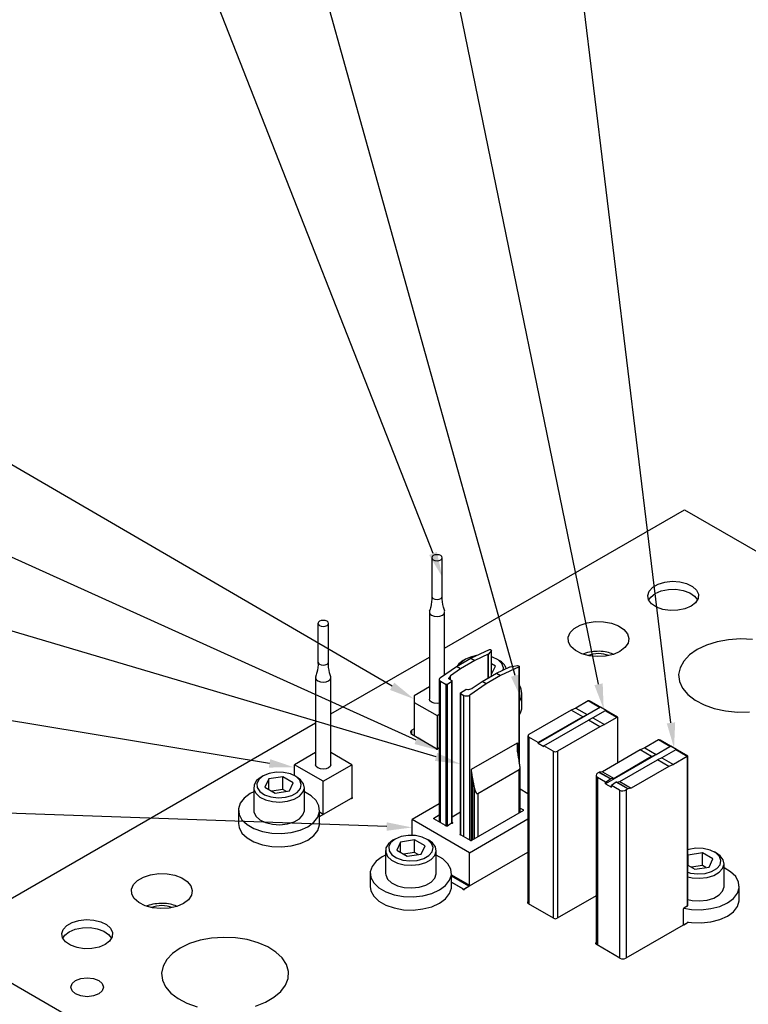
# Model space of a CAD drawing. Header units: inches. Extents: x 1880 to 2363, y -453 to -54.
# Tile 988 of 1056: x 2148.54 to 2153.02, y -268.31 to -262.25. Entities that reach past the tile are written whole.
import ezdxf

# ---------------------------------------------------------------- set-up
doc = ezdxf.new("R2010")
doc.units = ezdxf.units.IN
doc.header["$LTSCALE"] = 0.5
doc.header["$MEASUREMENT"] = 0
for name, color, linetype in [('PAD-M-S', 135, 'Continuous'), ('PUN-M-S', 8, 'Continuous'), ('SID-M-S', 105, 'Continuous'), ('SVF-M-S', 8, 'Continuous')]:
    doc.layers.add(name, color=color, linetype=linetype)

msp = doc.modelspace()

# ---------------------------------------------------------------- linework, layer by layer
at = {"layer": 'PAD-M-S', "linetype": 'Continuous', "lineweight": 25}
for p, q in [((2151.15079, -266.12238), (2152.62771, -265.26977)), ((2152.62771, -265.26977), (2160.75943, -269.96412)), ((2152.46421, -265.72786), (2152.50539, -265.7153)), ((2152.50539, -265.7153), (2152.55115, -265.7103)), ((2152.55115, -265.7103), (2152.59743, -265.71331)), ((2152.59743, -265.71331), (2152.64012, -265.72406)), ((2152.40085, -265.79707), (2152.40951, -265.77065)), ((2152.40951, -265.77065), (2152.43128, -265.74688)), ((2152.43128, -265.74688), (2152.46421, -265.72786)), ((2152.64012, -265.72406), (2152.67543, -265.7416)), ((2152.67543, -265.7416), (2152.70021, -265.76437)), ((2152.70021, -265.76437), (2152.71226, -265.79034)), ((2152.40607, -265.82378), (2152.40085, -265.79707)), ((2152.42469, -265.84843), (2152.40607, -265.82378)), ((2152.71052, -265.81721), (2152.69514, -265.84259)), ((2152.71226, -265.79034), (2152.71052, -265.81721)), ((2152.45507, -265.86881), (2152.42469, -265.84843)), ((2152.49451, -265.88311), (2152.45507, -265.86881)), ((2152.5395, -265.89007), (2152.49451, -265.88311)), ((2152.58604, -265.88907), (2152.5395, -265.89007)), ((2152.63001, -265.88019), (2152.58604, -265.88907)), ((2152.66748, -265.86422), (2152.63001, -265.88019)), ((2152.69514, -265.84259), (2152.66748, -265.86422)), ((2152.02859, -265.96508), (2152.0782, -265.9581)), ((2152.0782, -265.9581), (2152.12923, -265.9591)), ((2151.92295, -266.02606), (2151.94797, -266.00037)), ((2151.94797, -266.00037), (2151.98408, -265.97952)), ((2151.98408, -265.97952), (2152.02859, -265.96508)), ((2152.12923, -265.9591), (2152.1779, -265.96802)), ((2152.1779, -265.96802), (2152.2206, -265.98419)), ((2152.2206, -265.98419), (2152.25416, -266.00641)), ((2152.25416, -266.00641), (2152.27609, -266.03303)), ((2151.91086, -266.0547), (2151.92295, -266.02606)), ((2151.9126, -266.08416), (2151.91086, -266.0547)), ((2152.27609, -266.03303), (2152.28477, -266.06208)), ((2152.28477, -266.06208), (2152.27954, -266.0914)), ((2152.89823, -266.06993), (2152.82749, -266.08299)), ((2152.97196, -266.06484), (2152.89823, -266.06993)), ((2153.04604, -266.0679), (2152.97196, -266.06484)), ((2151.92805, -266.11226), (2151.9126, -266.08416)), ((2151.95605, -266.13691), (2151.92805, -266.11226)), ((2151.99454, -266.15628), (2151.95605, -266.13691)), ((2152.26081, -266.11882), (2152.22996, -266.14231)), ((2152.27954, -266.0914), (2152.26081, -266.11882)), ((2152.70504, -266.13083), (2152.65776, -266.16389)), ((2152.76231, -266.10353), (2152.70504, -266.13083)), ((2152.82749, -266.08299), (2152.76231, -266.10353)), ((2150.45075, -266.5265), (2151.05699, -266.17653)), ((2152.04065, -266.16894), (2151.99454, -266.15628)), ((2152.09097, -266.17395), (2152.04065, -266.16894)), ((2152.14177, -266.17093), (2152.09097, -266.17395)), ((2152.18927, -266.16012), (2152.14177, -266.17093)), ((2152.22996, -266.14231), (2152.18927, -266.16012)), ((2152.65776, -266.16389), (2152.62217, -266.20151)), ((2152.59956, -266.24235), (2152.59074, -266.28492)), ((2152.62217, -266.20151), (2152.59956, -266.24235)), ((2152.59074, -266.28492), (2152.59604, -266.32768)), ((2151.05699, -266.36019), (2150.96247, -266.41475)), ((2152.59604, -266.32768), (2152.61526, -266.36909)), ((2152.61526, -266.36909), (2152.64771, -266.40765)), ((2150.96247, -266.41475), (2150.96247, -266.45557)), ((2151.06056, -266.44552), (2151.05699, -266.43516)), ((2152.64771, -266.40765), (2152.69222, -266.44197)), ((2152.69222, -266.44197), (2152.74717, -266.47081)), ((2150.96247, -266.45557), (2151.10389, -266.53721)), ((2150.96247, -266.45557), (2150.96247, -266.65971)), ((2151.07073, -266.45431), (2151.06056, -266.44552)), ((2151.08594, -266.46018), (2151.07073, -266.45431)), ((2151.10389, -266.46224), (2151.08594, -266.46018)), ((2151.11813, -266.46096), (2151.10389, -266.46224)), ((2152.74717, -266.47081), (2152.81058, -266.49312)), ((2152.81058, -266.49312), (2152.88016, -266.5081)), ((2151.10389, -266.53721), (2151.11813, -266.52899)), ((2151.10389, -266.53721), (2151.10389, -266.74308)), ((2152.88016, -266.5081), (2152.95339, -266.51521)), ((2152.95339, -266.51521), (2153.02763, -266.51419)), ((2148.30788, -267.76356), (2150.35695, -266.58065)), ((2150.96247, -266.61889), (2150.94833, -266.62705)), ((2150.94833, -266.65154), (2150.94833, -266.62705)), ((2150.94833, -266.65154), (2151.09614, -266.73688)), ((2151.0979, -266.73982), (2151.0979, -266.73933)), ((2151.0979, -266.73976), (2151.0979, -266.73947)), ((2151.0979, -266.73947), (2151.09828, -266.74084)), ((2151.09828, -266.74084), (2151.09956, -266.74201)), ((2151.09956, -266.74201), (2151.10154, -266.7428)), ((2151.10154, -266.7428), (2151.10389, -266.74308)), ((2151.10389, -266.74308), (2151.10624, -266.7428)), ((2151.10624, -266.7428), (2151.10822, -266.74201)), ((2151.10822, -266.74201), (2151.1095, -266.74084)), ((2151.1095, -266.74084), (2151.10988, -266.73947)), ((2151.10988, -266.73933), (2151.10988, -266.73982)), ((2151.10988, -266.73976), (2151.10988, -266.73947)), ((2151.11164, -266.73688), (2151.11813, -266.73313)), ((2150.35695, -266.76431), (2150.22708, -266.83928)), ((2150.58063, -266.83928), (2150.45075, -266.76431)), ((2150.22708, -266.90705), (2150.22708, -266.83928)), ((2150.40385, -266.94134), (2150.22708, -266.83928)), ((2150.36052, -266.84965), (2150.35695, -266.83928)), ((2150.37069, -266.85843), (2150.36052, -266.84965)), ((2150.38591, -266.8643), (2150.37069, -266.85843)), ((2150.40385, -266.86636), (2150.38591, -266.8643)), ((2150.40385, -266.94134), (2150.58063, -266.83928)), ((2150.4218, -266.8643), (2150.40385, -266.86636)), ((2150.43702, -266.85843), (2150.4218, -266.8643)), ((2150.44718, -266.84965), (2150.43702, -266.85843)), ((2150.45075, -266.83928), (2150.44718, -266.84965)), ((2150.58063, -266.83928), (2150.58063, -267.04642)), ((2150.40385, -267.14506), (2150.40385, -266.94134)), ((2150.38162, -267.15831), (2150.57288, -267.04789)), ((2150.57738, -267.04688), (2150.57975, -267.04666)), ((2150.57975, -267.04666), (2150.58178, -267.04592)), ((2150.58178, -267.04092), (2150.58063, -267.04042)), ((2150.58315, -267.04206), (2150.58178, -267.04092)), ((2150.58178, -267.04592), (2150.58315, -267.04478)), ((2150.58363, -267.04342), (2150.58315, -267.04206)), ((2150.58315, -267.04478), (2150.58363, -267.04342)), ((2151.66372, -267.01755), (2151.61493, -266.98939)), ((2151.11813, -267.08007), (2150.95009, -267.17707)), ((2151.61493, -267.10572), (2151.63528, -267.11748)), ((2150.40385, -267.14506), (2150.38162, -267.13223)), ((2150.38162, -267.1579), (2150.40385, -267.14506)), ((2151.08515, -267.16728), (2151.11813, -267.14824)), ((2151.08515, -267.17136), (2151.08515, -267.16728)), ((2151.24761, -267.13227), (2151.19692, -267.16153)), ((2151.63528, -267.12156), (2151.31708, -267.30525)), ((2151.63528, -267.12156), (2151.63528, -267.11748)), ((2151.30365, -267.38118), (2150.95009, -267.17707)), ((2150.95009, -267.27361), (2150.95009, -267.17707)), ((2151.1564, -267.21249), (2151.08515, -267.17136)), ((2151.1564, -267.2135), (2151.1564, -267.21249)), ((2151.15673, -267.2144), (2151.1564, -267.21249)), ((2151.15839, -267.21608), (2151.15673, -267.2144)), ((2151.16108, -267.21721), (2151.15839, -267.21608)), ((2151.16435, -267.21761), (2151.16108, -267.21721)), ((2151.16761, -267.21721), (2151.16435, -267.21761)), ((2151.17031, -267.21608), (2151.16761, -267.21721)), ((2151.17197, -267.2144), (2151.17031, -267.21608)), ((2151.1723, -267.21249), (2151.17197, -267.2144)), ((2151.19104, -267.20167), (2151.1723, -267.21249)), ((2151.1723, -267.2135), (2151.1723, -267.21249)), ((2151.19437, -267.20147), (2151.19104, -267.20167)), ((2151.19726, -267.20052), (2151.19437, -267.20147)), ((2151.19692, -267.19347), (2151.19726, -267.19363)), ((2151.19726, -267.19363), (2151.19923, -267.19519)), ((2151.19923, -267.19896), (2151.19726, -267.20052)), ((2151.19923, -267.19519), (2151.19992, -267.19708)), ((2151.19992, -267.19708), (2151.19923, -267.19896)), ((2151.30365, -267.38118), (2151.66372, -267.17331)), ((2151.24474, -267.26781), (2151.2457, -267.26652)), ((2151.24474, -267.26921), (2151.24474, -267.26781)), ((2151.2457, -267.2705), (2151.24474, -267.26921)), ((2151.2457, -267.26652), (2151.24746, -267.26556)), ((2151.24746, -267.27146), (2151.2457, -267.2705)), ((2151.24746, -267.26556), (2151.24761, -267.26551)), ((2151.24975, -267.27194), (2151.24746, -267.27146)), ((2151.25217, -267.27186), (2151.24975, -267.27194)), ((2151.31001, -267.30525), (2151.25217, -267.27186)), ((2151.27604, -267.60125), (2151.66372, -267.37745)), ((2151.30365, -267.58082), (2151.30365, -267.38118)), ((2149.26097, -267.55154), (2149.29707, -267.5307)), ((2149.29707, -267.5307), (2149.34158, -267.51625)), ((2149.34158, -267.51625), (2149.39119, -267.50927)), ((2149.39119, -267.50927), (2149.44223, -267.51028)), ((2149.44223, -267.51028), (2149.4909, -267.5192)), ((2149.4909, -267.5192), (2149.53359, -267.53536)), ((2151.19302, -267.51696), (2151.30365, -267.58082)), ((2151.30011, -267.58694), (2151.19302, -267.52512)), ((2149.22385, -267.60588), (2149.23594, -267.57724)), ((2149.23594, -267.57724), (2149.26097, -267.55154)), ((2149.53359, -267.53536), (2149.56715, -267.55758)), ((2149.56715, -267.55758), (2149.58908, -267.5842)), ((2149.58908, -267.5842), (2149.59776, -267.61325)), ((2151.19302, -267.56186), (2151.26829, -267.60531)), ((2151.19302, -267.56227), (2151.26055, -267.60125)), ((2151.26829, -267.60531), (2151.30011, -267.58694)), ((2149.2256, -267.63534), (2149.22385, -267.60588)), ((2149.24104, -267.66343), (2149.2256, -267.63534)), ((2149.59254, -267.64257), (2149.57381, -267.67)), ((2149.59776, -267.61325), (2149.59254, -267.64257)), ((2151.2623, -267.60419), (2151.2623, -267.6037)), ((2151.2623, -267.60413), (2151.2623, -267.60384)), ((2151.2623, -267.60384), (2151.26268, -267.60521)), ((2151.26268, -267.60521), (2151.26396, -267.60639)), ((2151.26396, -267.60639), (2151.26594, -267.60717)), ((2151.26594, -267.60717), (2151.26829, -267.60745)), ((2151.26829, -267.60531), (2151.26829, -267.60745)), ((2151.26829, -267.60745), (2151.27065, -267.60717)), ((2151.27065, -267.60717), (2151.27262, -267.60639)), ((2151.27262, -267.60639), (2151.27391, -267.60521)), ((2151.27391, -267.60521), (2151.27429, -267.60384)), ((2151.27428, -267.6037), (2151.27428, -267.60419)), ((2151.27429, -267.60413), (2151.27429, -267.60384)), ((2152.08328, -267.64549), (2151.84282, -267.78431)), ((2149.26905, -267.68808), (2149.24104, -267.66343)), ((2149.30753, -267.70746), (2149.26905, -267.68808)), ((2149.35365, -267.72012), (2149.30753, -267.70746)), ((2149.50226, -267.7113), (2149.45476, -267.72211)), ((2149.54295, -267.69348), (2149.50226, -267.7113)), ((2149.57381, -267.67), (2149.54295, -267.69348)), ((2151.66165, -267.68838), (2151.66193, -267.68669)), ((2151.66193, -267.69007), (2151.66165, -267.68838)), ((2151.66193, -267.68669), (2151.66279, -267.68507)), ((2151.66279, -267.6917), (2151.66193, -267.69007)), ((2151.66279, -267.68507), (2151.66372, -267.68399)), ((2151.66417, -267.69319), (2151.66279, -267.6917)), ((2151.66604, -267.69451), (2151.66417, -267.69319)), ((2151.8216, -267.78431), (2151.66604, -267.69451)), ((2149.40397, -267.72512), (2149.35365, -267.72012)), ((2149.45476, -267.72211), (2149.40397, -267.72512)), ((2148.80327, -267.85249), (2148.82503, -267.82872)), ((2148.82503, -267.82872), (2148.85797, -267.8097)), ((2148.85797, -267.8097), (2148.89914, -267.79714)), ((2148.89914, -267.79714), (2148.94491, -267.79214)), ((2148.94491, -267.79214), (2148.99119, -267.79515)), ((2148.99119, -267.79515), (2149.03388, -267.8059)), ((2149.03388, -267.8059), (2149.06918, -267.82344)), ((2149.06918, -267.82344), (2149.09396, -267.84621)), ((2152.64715, -267.80982), (2152.26531, -268.03025)), ((2152.64839, -267.80895), (2152.64715, -267.80982)), ((2152.64904, -267.80831), (2152.64839, -267.80895)), ((2148.79461, -267.87891), (2148.80327, -267.85249)), ((2148.79982, -267.90562), (2148.79461, -267.87891)), ((2149.09396, -267.84621), (2149.10602, -267.87218)), ((2149.10602, -267.87218), (2149.10428, -267.89905)), ((2148.81845, -267.93027), (2148.79982, -267.90562)), ((2148.84883, -267.95065), (2148.81845, -267.93027)), ((2148.88827, -267.96495), (2148.84883, -267.95065)), ((2149.06124, -267.94606), (2149.02376, -267.96203)), ((2149.08889, -267.92443), (2149.06124, -267.94606)), ((2149.10428, -267.89905), (2149.08889, -267.92443)), ((2149.58033, -267.94045), (2149.52306, -267.96775)), ((2149.64551, -267.91991), (2149.58033, -267.94045)), ((2149.71624, -267.90685), (2149.64551, -267.91991)), ((2149.78998, -267.90176), (2149.71624, -267.90685)), ((2149.86406, -267.90482), (2149.78998, -267.90176)), ((2149.93579, -267.91592), (2149.86406, -267.90482)), ((2150.00259, -267.93465), (2149.93579, -267.91592)), ((2150.06204, -267.96034), (2150.00259, -267.93465)), ((2152.08121, -267.93841), (2152.08169, -267.93559)), ((2152.08169, -267.94122), (2152.08121, -267.93841)), ((2152.08169, -267.93559), (2152.08312, -267.93288)), ((2152.08312, -267.94393), (2152.08169, -267.94122)), ((2152.08312, -267.93288), (2152.08328, -267.93266)), ((2152.08543, -267.94643), (2152.08312, -267.94393)), ((2152.08854, -267.94861), (2152.08543, -267.94643)), ((2152.22996, -268.03025), (2152.08854, -267.94861)), ((2148.93326, -267.97191), (2148.88827, -267.96495)), ((2148.9798, -267.97091), (2148.93326, -267.97191)), ((2149.02376, -267.96203), (2148.9798, -267.97091)), ((2149.47578, -268.00081), (2149.44019, -268.03843)), ((2149.52306, -267.96775), (2149.47578, -268.00081)), ((2150.11199, -267.99206), (2150.06204, -267.96034)), ((2150.15064, -268.02867), (2150.11199, -267.99206)), ((2149.41758, -268.07927), (2149.40876, -268.12183)), ((2149.44019, -268.03843), (2149.41758, -268.07927)), ((2150.17659, -268.06884), (2150.15064, -268.02867)), ((2150.18891, -268.11111), (2150.17659, -268.06884)), ((2153.412, -271.02919), (2148.30788, -268.08264)), ((2149.40876, -268.12183), (2149.41406, -268.1646)), ((2150.18714, -268.15397), (2150.18891, -268.11111)), ((2148.85025, -268.20884), (2148.8579, -268.18664)), ((2148.8579, -268.18664), (2148.87969, -268.16782)), ((2148.87969, -268.16782), (2148.91229, -268.15524)), ((2148.91229, -268.15524), (2148.95075, -268.15082)), ((2148.95075, -268.15082), (2148.98921, -268.15524)), ((2148.98921, -268.15524), (2149.02181, -268.16782)), ((2149.02181, -268.16782), (2149.0436, -268.18664)), ((2149.0436, -268.18664), (2149.05125, -268.20884)), ((2149.41406, -268.1646), (2149.43328, -268.20601)), ((2150.14212, -268.23527), (2150.17135, -268.19586)), ((2150.17135, -268.19586), (2150.18714, -268.15397)), ((2148.8579, -268.23104), (2148.85025, -268.20884)), ((2148.87969, -268.24987), (2148.8579, -268.23104)), ((2148.91229, -268.26244), (2148.87969, -268.24987)), ((2149.02181, -268.24987), (2148.98921, -268.26244)), ((2149.0436, -268.23104), (2149.02181, -268.24987)), ((2149.05125, -268.20884), (2149.0436, -268.23104)), ((2149.43328, -268.20601), (2149.46573, -268.24457)), ((2149.46573, -268.24457), (2149.51023, -268.27889)), ((2150.1005, -268.27078), (2150.14212, -268.23527)), ((2148.95075, -268.26686), (2148.91229, -268.26244)), ((2148.98921, -268.26244), (2148.95075, -268.26686)), ((2149.51023, -268.27889), (2149.56519, -268.30773)), ((2149.56519, -268.30773), (2149.6286, -268.33004)), ((2149.98648, -268.32512), (2150.04799, -268.30109)), ((2150.04799, -268.30109), (2150.1005, -268.27078))]:
    msp.add_line(p, q, dxfattribs=at)
for centre, radius, start, end in [((2150.95297, -266.6393), 0.0131, 110.783421, 249.216579), ((2151.09496, -266.73956), 0.00294, 1.823546, 66.233811), ((2151.11282, -266.73956), 0.00294, 113.766189, 178.176454), ((2150.57699, -267.05564), 0.00877, 87.450517, 117.913547), ((2151.08593, -267.16932), 0.00218, 110.783421, 249.216579), ((2151.63451, -267.11952), 0.00218, 290.783421, 69.216579), ((2151.31355, -267.29843), 0.00769, 242.609672, 297.390328), ((2151.29597, -267.58047), 0.00768, 302.605478, 357.394522), ((2151.25936, -267.60394), 0.00294, 1.823546, 66.233811), ((2151.27722, -267.60394), 0.00294, 113.766189, 178.176454), ((2151.83221, -267.76384), 0.02306, 242.609672, 297.390328), ((2152.24764, -267.99614), 0.03843, 242.609672, 297.390328)]:
    msp.add_arc(centre, radius, start, end, dxfattribs=at)
at = {"layer": 'PUN-M-S', "linetype": 'Continuous', "lineweight": 25}
for p, q in [((2151.07386, -265.55837), (2151.07139, -265.56555)), ((2151.07139, -265.56555), (2151.07139, -265.80305)), ((2151.07139, -265.56555), (2151.07386, -265.57273)), ((2151.08091, -265.55228), (2151.07386, -265.55837)), ((2151.07386, -265.57273), (2151.08091, -265.57881)), ((2151.09145, -265.54821), (2151.08091, -265.55228)), ((2151.08091, -265.57881), (2151.09145, -265.58288)), ((2151.10389, -265.54678), (2151.09145, -265.54821)), ((2151.09145, -265.58288), (2151.10389, -265.58431)), ((2151.11633, -265.54821), (2151.10389, -265.54678)), ((2151.10389, -265.58431), (2151.11633, -265.58288)), ((2151.12687, -265.55228), (2151.11633, -265.54821)), ((2151.11633, -265.58288), (2151.12687, -265.57881)), ((2151.13392, -265.55837), (2151.12687, -265.55228)), ((2151.12687, -265.57881), (2151.13392, -265.57273)), ((2151.13639, -265.56555), (2151.13392, -265.55837)), ((2151.13392, -265.57273), (2151.13639, -265.56555)), ((2151.13639, -265.80305), (2151.13639, -265.56555)), ((2151.07139, -265.80305), (2151.07386, -265.81023)), ((2151.07386, -265.81023), (2151.08091, -265.81632)), ((2151.08091, -265.81632), (2151.09145, -265.82039)), ((2151.09145, -265.82039), (2151.10389, -265.82181)), ((2151.10389, -265.82181), (2151.11633, -265.82039)), ((2151.11633, -265.82039), (2151.12687, -265.81632)), ((2151.12687, -265.81632), (2151.13392, -265.81023)), ((2151.13392, -265.81023), (2151.13639, -265.80305)), ((2151.05782, -265.89527), (2151.05699, -265.90033)), ((2151.15079, -265.90033), (2151.14997, -265.8953)), ((2150.38087, -265.9564), (2150.37383, -265.96249)), ((2150.39142, -265.95233), (2150.38087, -265.9564)), ((2150.40385, -265.95091), (2150.39142, -265.95233)), ((2150.41629, -265.95233), (2150.40385, -265.95091)), ((2150.42684, -265.9564), (2150.41629, -265.95233)), ((2150.43388, -265.96249), (2150.42684, -265.9564)), ((2151.05699, -265.90033), (2151.05699, -266.43516)), ((2151.05699, -265.90033), (2151.06056, -265.91069)), ((2151.06056, -265.91069), (2151.07073, -265.91947)), ((2151.07073, -265.91947), (2151.08594, -265.92534)), ((2151.08594, -265.92534), (2151.10389, -265.9274)), ((2151.10389, -265.9274), (2151.12184, -265.92534)), ((2151.12184, -265.92534), (2151.13705, -265.91947)), ((2151.13705, -265.91947), (2151.14722, -265.91069)), ((2151.14722, -265.91069), (2151.15079, -265.90033)), ((2151.15079, -266.28546), (2151.15079, -265.90033)), ((2150.37383, -265.96249), (2150.37135, -265.96967)), ((2150.37135, -265.96967), (2150.37135, -266.20717)), ((2150.37135, -265.96967), (2150.37383, -265.97685)), ((2150.37383, -265.97685), (2150.38087, -265.98294)), ((2150.38087, -265.98294), (2150.39142, -265.987)), ((2150.39142, -265.987), (2150.40385, -265.98843)), ((2150.40385, -265.98843), (2150.41629, -265.987)), ((2150.41629, -265.987), (2150.42684, -265.98294)), ((2150.42684, -265.98294), (2150.43388, -265.97685)), ((2150.43635, -265.96967), (2150.43388, -265.96249)), ((2150.43388, -265.97685), (2150.43635, -265.96967)), ((2150.43635, -266.20717), (2150.43635, -265.96967)), ((2151.31284, -266.18418), (2151.42598, -266.13074)), ((2151.43823, -266.13634), (2151.42037, -266.15906)), ((2151.42598, -266.13074), (2151.43305, -266.13111)), ((2151.43305, -266.13111), (2151.43712, -266.13346)), ((2151.43712, -266.13346), (2151.43823, -266.13634)), ((2151.43823, -266.29467), (2151.43823, -266.13634)), ((2151.43858, -266.29446), (2151.43858, -266.13539)), ((2151.22445, -266.2352), (2151.31284, -266.18418)), ((2151.33759, -266.19846), (2151.2492, -266.24949)), ((2151.31284, -266.18418), (2151.33759, -266.19846)), ((2151.41926, -266.15989), (2151.33759, -266.19846)), ((2151.42037, -266.15906), (2151.41926, -266.15989)), ((2151.41926, -266.30562), (2151.41926, -266.15989)), ((2151.42037, -266.30498), (2151.42037, -266.15906)), ((2150.37135, -266.20717), (2150.37383, -266.21435)), ((2150.37383, -266.21435), (2150.38087, -266.22044)), ((2150.38087, -266.22044), (2150.39142, -266.22451)), ((2150.39142, -266.22451), (2150.40385, -266.22594)), ((2150.40385, -266.22594), (2150.41629, -266.22451)), ((2150.41629, -266.22451), (2150.42684, -266.22044)), ((2150.42684, -266.22044), (2150.43388, -266.21435)), ((2150.43388, -266.21435), (2150.43635, -266.20717)), ((2151.12546, -266.30274), (2151.22445, -266.2352)), ((2151.2492, -266.24949), (2151.18742, -266.29164)), ((2151.2492, -266.24949), (2151.22445, -266.2352)), ((2151.46946, -266.27664), (2151.5529, -266.2371)), ((2151.60912, -266.23647), (2151.49421, -266.29092)), ((2151.5529, -266.2371), (2151.5546, -266.2366)), ((2151.5546, -266.2366), (2151.59967, -266.22954)), ((2151.59967, -266.22954), (2151.60505, -266.23041)), ((2151.60505, -266.23041), (2151.60912, -266.23276)), ((2151.60912, -266.23276), (2151.60912, -266.23647)), ((2151.60912, -266.82129), (2151.60912, -266.23647)), ((2151.61058, -266.8275), (2151.61058, -266.23469)), ((2150.35778, -266.29939), (2150.35695, -266.30445)), ((2150.35695, -266.30445), (2150.35695, -266.83928)), ((2150.35695, -266.30445), (2150.36052, -266.31481)), ((2150.36052, -266.31481), (2150.37069, -266.3236)), ((2150.43702, -266.3236), (2150.44718, -266.31481)), ((2150.44718, -266.31481), (2150.45075, -266.30445)), ((2150.45075, -266.30445), (2150.44994, -266.29942)), ((2150.45075, -266.83928), (2150.45075, -266.30445)), ((2151.11813, -266.31426), (2151.11813, -267.1904)), ((2151.18642, -266.29259), (2151.1758, -266.3075)), ((2151.1758, -266.3075), (2151.17679, -266.311)), ((2151.1758, -266.31016), (2151.1758, -266.3075)), ((2151.17679, -266.311), (2151.19546, -266.32178)), ((2151.18742, -266.29164), (2151.18642, -266.29259)), ((2151.18642, -266.31656), (2151.18642, -266.29259)), ((2151.18742, -266.31714), (2151.18742, -266.29164)), ((2151.19546, -266.32178), (2151.19546, -266.32623)), ((2151.38108, -266.32766), (2151.46946, -266.27664)), ((2151.49421, -266.29092), (2151.40582, -266.34195)), ((2151.46946, -266.27664), (2151.49421, -266.29092)), ((2150.37069, -266.3236), (2150.38591, -266.32946)), ((2150.38591, -266.32946), (2150.40385, -266.33153)), ((2150.40385, -266.33153), (2150.4218, -266.32946)), ((2150.4218, -266.32946), (2150.43702, -266.3236)), ((2151.12546, -266.32501), (2151.16081, -266.34542)), ((2151.12546, -267.19463), (2151.12546, -266.32501)), ((2151.16788, -266.34505), (2151.16081, -266.34542)), ((2151.16081, -267.21714), (2151.16081, -266.34542)), ((2151.19546, -266.32623), (2151.16788, -266.34505)), ((2151.16788, -267.21714), (2151.16788, -266.34505)), ((2151.19546, -267.20122), (2151.19546, -266.32623)), ((2151.19692, -267.20068), (2151.19692, -266.32393)), ((2151.24849, -266.39745), (2151.28042, -266.37572)), ((2151.28042, -266.37572), (2151.28381, -266.37516)), ((2151.28381, -266.37516), (2151.29263, -266.37729)), ((2151.29263, -266.37729), (2151.29685, -266.37708)), ((2151.29685, -266.37708), (2151.31964, -266.36921)), ((2151.40582, -266.34195), (2151.30506, -266.41054)), ((2151.31964, -266.36921), (2151.32106, -266.36851)), ((2151.32106, -266.36851), (2151.38108, -266.32766)), ((2151.40582, -266.34195), (2151.38108, -266.32766)), ((2151.24761, -266.39883), (2151.24761, -267.27151)), ((2151.24849, -266.40012), (2151.24849, -266.39745)), ((2151.24849, -266.40012), (2151.26971, -266.41237)), ((2151.24849, -267.27175), (2151.24849, -266.40012)), ((2151.26971, -267.28198), (2151.26971, -266.41237)), ((2151.30506, -267.30239), (2151.30506, -266.41054)), ((2151.92992, -266.50373), (2151.66958, -266.65403)), ((2152.10942, -266.48584), (2151.72614, -266.7071)), ((2151.95776, -266.49031), (2151.92992, -266.50373)), ((2152.00064, -266.54455), (2151.92992, -266.50373)), ((2152.03374, -266.44646), (2151.95776, -266.49031)), ((2151.95776, -266.49031), (2152.02847, -266.53113)), ((2152.02847, -266.53113), (2152.10445, -266.48728)), ((2152.10445, -266.48728), (2152.03374, -266.44646)), ((2152.21674, -266.54703), (2152.04251, -266.44645)), ((2152.14478, -266.50625), (2152.10942, -266.48584)), ((2152.00064, -266.54455), (2151.72614, -266.70301)), ((2152.00064, -266.54455), (2152.02847, -266.53113)), ((2152.06383, -266.55154), (2152.03599, -266.56496)), ((2152.1398, -266.50769), (2152.06383, -266.55154)), ((2152.06383, -266.55154), (2152.13454, -266.59236)), ((2152.21051, -266.54851), (2152.13454, -266.59236)), ((2152.21051, -266.54851), (2152.1398, -266.50769)), ((2152.21405, -266.54717), (2152.21405, -266.82956)), ((2152.21698, -266.82787), (2152.21698, -266.54744)), ((2151.7615, -266.72342), (2152.03599, -266.56496)), ((2152.1067, -266.60578), (2151.84635, -266.75608)), ((2152.1067, -266.60578), (2152.03599, -266.56496)), ((2152.13454, -266.59236), (2152.1067, -266.60578)), ((2151.66372, -266.66219), (2151.66372, -267.69277)), ((2151.72614, -266.70301), (2151.66958, -266.67036)), ((2151.66958, -266.67036), (2151.66958, -267.69655)), ((2151.31567, -266.86759), (2151.59851, -266.70431)), ((2151.59851, -266.70431), (2151.59851, -266.76224)), ((2151.72614, -266.7071), (2151.72614, -266.70301)), ((2151.72614, -266.7071), (2151.7615, -266.72751)), ((2151.81807, -266.75608), (2151.7615, -266.72342)), ((2151.7615, -266.72751), (2151.7615, -266.72342)), ((2152.54252, -266.72565), (2152.14157, -266.95712)), ((2152.38203, -266.73524), (2152.35419, -266.74865)), ((2152.46684, -266.68628), (2152.38203, -266.73524)), ((2152.38203, -266.73524), (2152.45274, -266.77606)), ((2152.45274, -266.77606), (2152.53755, -266.7271)), ((2152.53755, -266.7271), (2152.46684, -266.68628)), ((2152.64801, -266.78579), (2152.47744, -266.68733)), ((2152.57788, -266.74607), (2152.54252, -266.72565)), ((2151.81807, -266.75608), (2151.81807, -267.78227)), ((2151.84635, -266.75608), (2151.84635, -267.78227)), ((2152.35419, -266.74865), (2152.12276, -266.88226)), ((2152.4249, -266.78948), (2152.19347, -266.92308)), ((2152.4249, -266.78948), (2152.35419, -266.74865)), ((2152.4249, -266.78948), (2152.45274, -266.77606)), ((2152.48809, -266.79647), (2152.46025, -266.80989)), ((2152.5729, -266.74751), (2152.48809, -266.79647)), ((2152.48809, -266.79647), (2152.5588, -266.83729)), ((2152.64362, -266.78833), (2152.5588, -266.83729)), ((2152.64362, -266.78833), (2152.5729, -266.74751)), ((2152.64362, -266.78833), (2152.64362, -267.70939)), ((2152.64801, -267.70326), (2152.64801, -266.78579)), ((2151.61493, -267.13331), (2151.61493, -266.85653)), ((2152.22883, -266.94349), (2152.46025, -266.80989)), ((2152.53097, -266.85071), (2152.29954, -266.98431)), ((2152.53097, -266.85071), (2152.46025, -266.80989)), ((2152.5588, -266.83729), (2152.53097, -266.85071)), ((2151.31567, -267.30582), (2151.31567, -266.86759)), ((2151.32274, -266.92144), (2151.32274, -267.30198)), ((2151.61053, -266.87136), (2151.35597, -267.01831)), ((2151.61053, -267.13584), (2151.61053, -266.87136)), ((2152.08328, -266.90569), (2152.08328, -267.94416)), ((2152.10061, -266.88614), (2152.09207, -266.89193)), ((2152.14157, -266.94714), (2152.09207, -266.91857)), ((2152.09207, -266.91857), (2152.09207, -267.95065)), ((2152.17132, -266.92696), (2152.10061, -266.88614)), ((2152.12276, -266.88226), (2152.10213, -266.88549)), ((2152.17284, -266.92632), (2152.10213, -266.88549)), ((2152.12276, -266.88226), (2152.19347, -266.92308)), ((2152.14157, -266.94714), (2152.17132, -266.92696)), ((2152.19347, -266.92308), (2152.17284, -266.92632)), ((2151.33476, -267.29504), (2151.33476, -266.98638)), ((2152.14157, -266.95712), (2152.14157, -266.94714)), ((2152.14157, -266.95712), (2152.17692, -266.97753)), ((2152.20668, -266.94737), (2152.17692, -266.96755)), ((2152.22642, -266.99613), (2152.17692, -266.96755)), ((2152.17692, -266.97753), (2152.17692, -266.96755)), ((2152.27739, -266.98819), (2152.20668, -266.94737)), ((2152.20819, -266.94673), (2152.22883, -266.94349)), ((2152.2789, -266.98755), (2152.20819, -266.94673)), ((2152.22883, -266.94349), (2152.29954, -266.98431)), ((2152.27739, -266.98819), (2152.26885, -266.99398)), ((2152.29954, -266.98431), (2152.2789, -266.98755)), ((2151.35597, -267.01831), (2151.35597, -267.2828)), ((2152.22642, -266.99613), (2152.22642, -268.02821)), ((2152.26885, -266.99398), (2152.26885, -268.02821)), ((2152.64362, -267.70939), (2152.6224, -267.72163)), ((2152.61887, -267.72776), (2152.61887, -267.82166)), ((2152.61887, -267.82166), (2152.6224, -267.8237)), ((2152.6224, -267.8237), (2152.64362, -267.81146)), ((2152.64362, -267.81146), (2152.64362, -267.81186)), ((2152.64801, -267.80926), (2152.64801, -267.80814))]:
    msp.add_line(p, q, dxfattribs=at)
for centre, radius, start, end in [((2152.03925, -266.45567), 0.01074, 100.629808, 120.899809), ((2152.10947, -266.49531), 0.00948, 90.302962, 122.01023), ((2152.14483, -266.51572), 0.00948, 90.302962, 122.01023), ((2152.21603, -266.55773), 0.01074, 100.629808, 120.899809), ((2151.67267, -266.66219), 0.00873, 110.783421, 249.216579), ((2152.54257, -266.73513), 0.00948, 90.302962, 122.01023), ((2152.57793, -266.75554), 0.00948, 90.302962, 122.01023), ((2152.15375, -266.69305), 0.55953, 187.103312, 193.870274), ((2151.83221, -266.72879), 0.03074, 242.609672, 297.390328), ((2151.87797, -266.85225), 0.55953, 187.103312, 193.870274), ((2152.10283, -266.88925), 0.00382, 100.564008, 125.512235), ((2152.17354, -266.93007), 0.00382, 100.564008, 125.512235), ((2152.20889, -266.95048), 0.00382, 100.564008, 125.512235), ((2152.2796, -266.9913), 0.00382, 100.564008, 125.512235), ((2152.6405, -267.70252), 0.00754, 294.374658, 354.305201), ((2152.62654, -267.72811), 0.00768, 122.605478, 177.394522), ((2152.62102, -267.82201), 0.00218, 170.785963, 309.203285), ((2152.63944, -267.80339), 0.00908, 297.368992, 332.034111)]:
    msp.add_arc(centre, radius, start, end, dxfattribs=at)
for centre, major_axis, ratio, start_param, end_param in [((2151.14313, -266.31295), (0.02496, 0.00217), 0.6269228, 2.3018728, 3.8726691), ((2151.28738, -266.40033), (0.02496, 0.00213), 0.6262313, 3.8736188, 5.4444151), ((2152.47744, -266.70465), (-0.01061, 0.01837), 0.5773346, 5.4978278, 6.2831447), ((2152.63301, -266.79445), (0.015, 0.00866), 0.0000704, 6.2831447, 7.0685428), ((2152.11328, -266.90418), (0.02996, 0.00249), 0.6251762, 2.3042582, 3.8750546), ((2152.24764, -266.98174), (0.02996, 0.00249), 0.6251762, 3.8750546, 5.4458509)]:
    msp.add_ellipse(centre, major_axis=major_axis, ratio=ratio, start_param=start_param, end_param=end_param, dxfattribs=at)
for points, knots in [([(2151.07119, -265.8031), (2151.07126, -265.80378), (2151.07335, -265.82524), (2151.0686, -265.85776), (2151.0595, -265.88579), (2151.05658, -265.89478)], [0, 0, 0, 0, 0.0216982, 0.6861758, 1, 1, 1, 1]), ([(2151.15134, -265.89463), (2151.14846, -265.88611), (2151.13899, -265.85805), (2151.13437, -265.82539), (2151.13647, -265.80349), (2151.13651, -265.80307)], [0, 0, 0, 0, 0.29981146, 0.9867425, 1, 1, 1, 1]), ([(2150.37115, -266.20722), (2150.37122, -266.2079), (2150.37331, -266.22936), (2150.36856, -266.26188), (2150.35946, -266.28991), (2150.35654, -266.2989)], [0, 0, 0, 0, 0.0216982, 0.6861758, 1, 1, 1, 1]), ([(2150.45131, -266.29875), (2150.44843, -266.29023), (2150.43896, -266.26217), (2150.43434, -266.22952), (2150.43643, -266.20761), (2150.43647, -266.2072)], [0, 0, 0, 0, 0.29981146, 0.9867425, 1, 1, 1, 1]), ([(2152.03727, -266.44512), (2152.03812, -266.44509), (2152.03979, -266.44503), (2152.04159, -266.44603), (2152.04247, -266.44653)], [0, 0, 0, 0, 0.5096121, 1, 1, 1, 1]), ([(2152.2168, -266.54745), (2152.21685, -266.54735), (2152.21705, -266.54696), (2152.21624, -266.54686), (2152.21473, -266.54707), (2152.21405, -266.54717)], [0, 0, 0, 0, 0.17232931, 0.62804889, 1, 1, 1, 1]), ([(2151.59851, -266.70431), (2151.59849, -266.70454), (2151.5979, -266.71135), (2151.59689, -266.72764), (2151.59691, -266.74696), (2151.59821, -266.75933), (2151.59851, -266.76224)], [0, 0, 0, 0, 0.0124988, 0.3593786, 0.8493807, 1, 1, 1, 1]), ([(2151.61053, -266.87136), (2151.61103, -266.87097), (2151.61216, -266.87012), (2151.61359, -266.86742), (2151.61491, -266.86214), (2151.61518, -266.84783), (2151.61254, -266.83609), (2151.61053, -266.82719)], [0, 0, 0, 0, 0.0470506, 0.1052198, 0.1995471, 0.3925624, 1, 1, 1, 1]), ([(2151.32274, -266.92144), (2151.32237, -266.91857), (2151.32079, -266.90636), (2151.31806, -266.8886), (2151.31629, -266.87392), (2151.31569, -266.8678), (2151.31567, -266.86759)], [0, 0, 0, 0, 0.1506193, 0.6406214, 0.9875012, 1, 1, 1, 1]), ([(2151.33476, -266.98638), (2151.33743, -266.99556), (2151.34056, -267.00631), (2151.34795, -267.01581), (2151.35104, -267.01835), (2151.35385, -267.01898), (2151.35521, -267.01872), (2151.35585, -267.01838), (2151.35597, -267.01831)], [0, 0, 0, 0, 0.6412368, 0.752026, 0.8890973, 0.9428643, 0.9890023, 1, 1, 1, 1])]:
    msp.add_open_spline(points, degree=3, knots=knots, dxfattribs=at)
at = {"layer": 'SID-M-S'}
for p, q in [((2151.07938, -265.53909), (2148.70501, -259.4916)), ((2151.58429, -266.29103), (2149.69333, -259.49786)), ((2152.09822, -266.34393), (2150.69205, -259.50097)), ((2152.5439, -266.5817), (2151.68358, -259.5035)), ((2150.82764, -266.35669), (2144.39461, -262.61268)), ((2150.97599, -266.68806), (2144.40363, -263.71613)), ((2151.09805, -266.79081), (2144.41278, -264.80797)), ((2150.07316, -266.83078), (2144.41815, -265.89646)), ((2150.79419, -267.21979), (2144.4206, -266.9929))]:
    msp.add_line(p, q, dxfattribs=at)
for points in [[(2151.10358, -265.52959), (2151.13639, -265.6843), (2151.10358, -265.52959), (2151.05518, -265.54859)], [(2151.60934, -266.28405), (2151.62613, -266.44131), (2151.60934, -266.28405), (2151.55924, -266.298)], [(2150.84072, -266.33422), (2150.96247, -266.43516), (2150.84072, -266.33422), (2150.81456, -266.37916)], [(2152.12369, -266.3387), (2152.12962, -266.49674), (2152.12369, -266.3387), (2152.07275, -266.34917)], [(2152.56971, -266.57856), (2152.56273, -266.73656), (2152.56971, -266.57856), (2152.51809, -266.58484)], [(2150.9867, -266.66436), (2151.11813, -266.75233), (2150.9867, -266.66436), (2150.96528, -266.71175)], [(2150.0774, -266.80513), (2150.22708, -266.85621), (2150.0774, -266.80513), (2150.06893, -266.85643)], [(2151.10545, -266.76588), (2151.24761, -266.83517), (2151.10545, -266.76588), (2151.09066, -266.81574)], [(2150.79512, -267.19381), (2150.95009, -267.22534), (2150.79512, -267.19381), (2150.79327, -267.24578)]]:
    msp.add_solid(points, dxfattribs=at)
at = {"layer": 'SVF-M-S', "linetype": 'Continuous', "lineweight": 25}
for p, q in [((2152.44651, -265.78565), (2152.48398, -265.76968)), ((2152.48398, -265.76968), (2152.52795, -265.7608)), ((2152.52795, -265.7608), (2152.57449, -265.7598)), ((2152.57449, -265.7598), (2152.61948, -265.76676)), ((2152.61948, -265.76676), (2152.65891, -265.78106)), ((2152.40662, -265.82493), (2152.41885, -265.80728)), ((2152.41885, -265.80728), (2152.44651, -265.78565)), ((2152.65891, -265.78106), (2152.6893, -265.80144)), ((2152.6893, -265.80144), (2152.70737, -265.82493)), ((2151.26582, -266.19718), (2151.2382, -266.21878)), ((2151.27925, -266.18942), (2151.25305, -266.21061)), ((2151.27924, -266.18943), (2151.2658, -266.19719)), ((2151.31596, -266.17429), (2151.27925, -266.18942)), ((2151.34695, -266.16807), (2151.31596, -266.17429)), ((2151.44625, -266.1774), (2151.43858, -266.17495)), ((2151.48067, -266.19423), (2151.44625, -266.1774)), ((2151.48645, -266.19719), (2151.47302, -266.18943)), ((2151.50375, -266.21659), (2151.48067, -266.19423)), ((2151.2382, -266.21878), (2151.22754, -266.23342)), ((2151.25305, -266.21061), (2151.24435, -266.22372)), ((2151.46326, -266.23186), (2151.43858, -266.21761)), ((2151.43991, -266.28217), (2151.46326, -266.23186)), ((2151.51301, -266.24207), (2151.50375, -266.21659)), ((2151.51173, -266.25661), (2151.51301, -266.24207)), ((2151.43858, -266.28237), (2151.43991, -266.28217)), ((2151.62613, -266.48214), (2151.62613, -266.40049)), ((2150.02131, -266.91562), (2149.9937, -266.93721)), ((2150.03474, -266.90786), (2150.00854, -266.92905)), ((2150.03473, -266.90787), (2150.02129, -266.91563)), ((2150.07145, -266.89273), (2150.03474, -266.90786)), ((2150.06783, -266.92696), (2150.04448, -266.97726)), ((2150.15497, -266.91348), (2150.06783, -266.92696)), ((2150.06783, -266.99074), (2150.06783, -266.92696)), ((2150.11467, -266.8853), (2150.07145, -266.89273)), ((2150.15973, -266.88638), (2150.11467, -266.8853)), ((2150.21876, -266.9503), (2150.15497, -266.91348)), ((2150.15497, -266.99105), (2150.15497, -266.91348)), ((2150.20175, -266.89584), (2150.15973, -266.88638)), ((2150.23616, -266.91267), (2150.20175, -266.89584)), ((2150.24194, -266.91563), (2150.22851, -266.90787)), ((2150.25925, -266.93503), (2150.23616, -266.91267)), ((2150.26371, -266.93138), (2150.24194, -266.91563)), ((2149.97562, -266.9793), (2149.97562, -267.11892)), ((2149.97834, -266.96255), (2149.9766, -266.98938)), ((2149.9937, -266.93721), (2149.97834, -266.96255)), ((2150.00854, -266.92905), (2149.99567, -266.954)), ((2149.99567, -266.954), (2149.99753, -266.98001)), ((2149.99753, -266.98001), (2150.01393, -267.00427)), ((2150.04448, -266.97726), (2150.10827, -267.01408)), ((2150.19541, -267.00061), (2150.21876, -266.9503)), ((2150.24312, -267.00974), (2150.26292, -266.98635)), ((2150.2685, -266.96051), (2150.25925, -266.93503)), ((2150.26292, -266.98635), (2150.2685, -266.96051)), ((2150.2823, -266.95599), (2150.26371, -266.93138)), ((2150.27886, -267.00904), (2150.28751, -266.98266)), ((2150.28751, -266.98266), (2150.2823, -266.95599)), ((2150.28762, -267.11892), (2150.28762, -266.9793)), ((2149.91767, -267.04426), (2149.89294, -267.07599)), ((2149.95484, -267.01687), (2149.91767, -267.04426)), ((2149.97562, -267.00615), (2149.95484, -267.01687)), ((2149.9766, -266.98938), (2149.98863, -267.01531)), ((2149.98863, -267.01531), (2150.01337, -267.03804)), ((2150.01337, -267.03804), (2150.04862, -267.05555)), ((2150.01393, -267.00427), (2150.04308, -267.02413)), ((2150.04308, -267.02413), (2150.08182, -267.03746)), ((2150.08182, -267.03746), (2150.12596, -267.0428)), ((2150.15497, -266.99105), (2150.08667, -267.00161)), ((2150.10827, -267.01408), (2150.19541, -267.00061)), ((2150.12596, -267.0428), (2150.17071, -267.03958)), ((2150.17657, -267.00352), (2150.15497, -266.99105)), ((2150.17071, -267.03958), (2150.21123, -267.02815)), ((2150.21123, -267.02815), (2150.24312, -267.00974)), ((2150.22425, -267.05176), (2150.25714, -267.03277)), ((2150.25714, -267.03277), (2150.27886, -267.00904)), ((2150.32841, -267.02992), (2150.28762, -267.00615)), ((2150.35959, -267.05969), (2150.32841, -267.02992)), ((2149.89294, -267.07599), (2149.88207, -267.11021)), ((2150.04862, -267.05555), (2150.09124, -267.06628)), ((2150.09124, -267.06628), (2150.13745, -267.06929)), ((2150.13745, -267.06929), (2150.18314, -267.0643)), ((2150.18314, -267.0643), (2150.22425, -267.05176)), ((2150.37752, -267.09291), (2150.35959, -267.05969)), ((2150.38116, -267.12764), (2150.37752, -267.09291)), ((2149.88162, -267.11892), (2149.88162, -267.20058)), ((2149.88207, -267.11021), (2149.88571, -267.14494)), ((2149.88571, -267.14494), (2149.90364, -267.17816)), ((2149.97562, -267.11892), (2149.9766, -267.12901)), ((2149.9766, -267.12901), (2149.98863, -267.15494)), ((2149.98863, -267.15494), (2150.01337, -267.17767)), ((2150.25714, -267.1724), (2150.27886, -267.14867)), ((2150.27886, -267.14867), (2150.28751, -267.12229)), ((2150.28751, -267.12229), (2150.28762, -267.11892)), ((2150.34556, -267.19359), (2150.3703, -267.16186)), ((2150.3703, -267.16186), (2150.38116, -267.12764)), ((2150.38162, -267.20058), (2150.38162, -267.11892)), ((2149.88162, -267.20058), (2149.88571, -267.22659)), ((2149.88571, -267.22659), (2149.90364, -267.25981)), ((2149.90364, -267.17816), (2149.93482, -267.20793)), ((2149.93482, -267.20793), (2149.97744, -267.23253)), ((2150.01337, -267.17767), (2150.04862, -267.19518)), ((2150.04862, -267.19518), (2150.09124, -267.20591)), ((2150.09124, -267.20591), (2150.13745, -267.20892)), ((2150.13745, -267.20892), (2150.18314, -267.20393)), ((2150.18314, -267.20393), (2150.22425, -267.19138)), ((2150.22425, -267.19138), (2150.25714, -267.1724)), ((2150.26095, -267.24243), (2150.30839, -267.22098)), ((2150.30839, -267.22098), (2150.34556, -267.19359)), ((2150.3703, -267.24351), (2150.38116, -267.20929)), ((2150.38116, -267.20929), (2150.38162, -267.20058)), ((2149.90364, -267.25981), (2149.93482, -267.28958)), ((2149.93482, -267.28958), (2149.97744, -267.31419)), ((2149.97744, -267.23253), (2150.02901, -267.25053)), ((2150.02901, -267.25053), (2150.08655, -267.26088)), ((2150.08655, -267.26088), (2150.14671, -267.26298)), ((2150.14671, -267.26298), (2150.20599, -267.25671)), ((2150.20599, -267.25671), (2150.26095, -267.24243)), ((2150.30839, -267.30263), (2150.34556, -267.27524)), ((2150.34556, -267.27524), (2150.3703, -267.24351)), ((2150.88285, -267.28154), (2150.84615, -267.29667)), ((2150.92608, -267.27411), (2150.88285, -267.28154)), ((2150.97114, -267.27519), (2150.92608, -267.27411)), ((2151.01315, -267.28465), (2150.97114, -267.27519)), ((2151.04757, -267.30148), (2151.01315, -267.28465)), ((2149.97744, -267.31419), (2150.02901, -267.33219)), ((2150.02901, -267.33219), (2150.08655, -267.34254)), ((2150.08655, -267.34254), (2150.14671, -267.34464)), ((2150.14671, -267.34464), (2150.20599, -267.33837)), ((2150.20599, -267.33837), (2150.26095, -267.32409)), ((2150.26095, -267.32409), (2150.30839, -267.30263)), ((2150.78974, -267.35137), (2150.788, -267.37819)), ((2150.8051, -267.32603), (2150.78974, -267.35137)), ((2150.83271, -267.30443), (2150.8051, -267.32603)), ((2150.81994, -267.31786), (2150.80708, -267.34281)), ((2150.80708, -267.34281), (2150.80894, -267.36883)), ((2150.84615, -267.29667), (2150.81994, -267.31786)), ((2150.84613, -267.29668), (2150.8327, -267.30444)), ((2150.87923, -267.31577), (2150.85589, -267.36607)), ((2150.96637, -267.30229), (2150.87923, -267.31577)), ((2150.87923, -267.37955), (2150.87923, -267.31577)), ((2151.03016, -267.33912), (2150.96637, -267.30229)), ((2150.96637, -267.37986), (2150.96637, -267.30229)), ((2151.00681, -267.38942), (2151.03016, -267.33912)), ((2151.05335, -267.30444), (2151.03991, -267.29668)), ((2151.07065, -267.32385), (2151.04757, -267.30148)), ((2151.07511, -267.3202), (2151.05335, -267.30444)), ((2151.07991, -267.34933), (2151.07065, -267.32385)), ((2151.07433, -267.37516), (2151.07991, -267.34933)), ((2151.09371, -267.3448), (2151.07511, -267.3202)), ((2151.09891, -267.37148), (2151.09371, -267.3448)), ((2150.76625, -267.40569), (2150.72908, -267.43308)), ((2150.78702, -267.39496), (2150.76625, -267.40569)), ((2150.78702, -267.36811), (2150.78702, -267.50774)), ((2150.788, -267.37819), (2150.80004, -267.40412)), ((2150.80004, -267.40412), (2150.82478, -267.42685)), ((2150.80894, -267.36883), (2150.82533, -267.39308)), ((2150.82533, -267.39308), (2150.85448, -267.41295)), ((2150.85589, -267.36607), (2150.91967, -267.4029)), ((2150.96637, -267.37986), (2150.89807, -267.39043)), ((2150.91967, -267.4029), (2151.00681, -267.38942)), ((2150.98797, -267.39233), (2150.96637, -267.37986)), ((2151.02263, -267.41696), (2151.05452, -267.39855)), ((2151.05452, -267.39855), (2151.07433, -267.37516)), ((2151.06854, -267.42159), (2151.09027, -267.39785)), ((2151.09027, -267.39785), (2151.09891, -267.37148)), ((2151.09902, -267.50774), (2151.09902, -267.36811)), ((2151.13982, -267.41873), (2151.09902, -267.39496)), ((2152.65416, -267.36114), (2152.64801, -267.36299)), ((2152.65054, -267.39537), (2152.64801, -267.40082)), ((2152.73767, -267.38189), (2152.65054, -267.39537)), ((2152.65054, -267.45915), (2152.65054, -267.39537)), ((2152.69738, -267.35371), (2152.65416, -267.36114)), ((2152.74244, -267.35479), (2152.69738, -267.35371)), ((2152.80146, -267.41872), (2152.73767, -267.38189)), ((2152.73767, -267.45946), (2152.73767, -267.38189)), ((2152.78445, -267.36425), (2152.74244, -267.35479)), ((2152.81887, -267.38108), (2152.78445, -267.36425)), ((2152.82465, -267.38404), (2152.81122, -267.37628)), ((2152.84195, -267.40345), (2152.81887, -267.38108)), ((2152.84641, -267.3998), (2152.82465, -267.38404)), ((2152.85121, -267.42893), (2152.84195, -267.40345)), ((2152.86501, -267.4244), (2152.84641, -267.3998)), ((2150.70434, -267.4648), (2150.69348, -267.49902)), ((2150.72908, -267.43308), (2150.70434, -267.4648)), ((2150.82478, -267.42685), (2150.86003, -267.44436)), ((2150.85448, -267.41295), (2150.89322, -267.42627)), ((2150.86003, -267.44436), (2150.90265, -267.4551)), ((2150.89322, -267.42627), (2150.93736, -267.43162)), ((2150.90265, -267.4551), (2150.94886, -267.4581)), ((2150.93736, -267.43162), (2150.98211, -267.4284)), ((2150.94886, -267.4581), (2150.99455, -267.45311)), ((2150.98211, -267.4284), (2151.02263, -267.41696)), ((2150.99455, -267.45311), (2151.03566, -267.44057)), ((2151.03566, -267.44057), (2151.06854, -267.42159)), ((2151.171, -267.44851), (2151.13982, -267.41873)), ((2151.18893, -267.48172), (2151.171, -267.44851)), ((2152.64801, -267.45769), (2152.69098, -267.4825)), ((2152.73767, -267.45946), (2152.66938, -267.47003)), ((2152.69098, -267.4825), (2152.77811, -267.46902)), ((2152.75928, -267.47193), (2152.73767, -267.45946)), ((2152.77811, -267.46902), (2152.80146, -267.41872)), ((2152.82582, -267.47815), (2152.84563, -267.45476)), ((2152.84563, -267.45476), (2152.85121, -267.42893)), ((2152.86157, -267.47745), (2152.87022, -267.45108)), ((2152.87022, -267.45108), (2152.86501, -267.4244)), ((2152.87033, -267.58734), (2152.87033, -267.44771)), ((2150.69302, -267.50774), (2150.69302, -267.58939)), ((2150.69348, -267.49902), (2150.69712, -267.53375)), ((2150.69712, -267.53375), (2150.71505, -267.56697)), ((2150.78702, -267.50774), (2150.788, -267.51782)), ((2150.788, -267.51782), (2150.80004, -267.54375)), ((2151.09027, -267.53748), (2151.09891, -267.51111)), ((2151.09891, -267.51111), (2151.09902, -267.50774)), ((2151.1817, -267.55067), (2151.19257, -267.51645)), ((2151.19257, -267.51645), (2151.18893, -267.48172)), ((2151.19302, -267.58939), (2151.19302, -267.50774)), ((2152.64801, -267.5014), (2152.66453, -267.50587)), ((2152.64801, -267.52922), (2152.67395, -267.5347)), ((2152.66453, -267.50587), (2152.70866, -267.51122)), ((2152.70866, -267.51122), (2152.75342, -267.508)), ((2152.72016, -267.5377), (2152.76585, -267.53271)), ((2152.75342, -267.508), (2152.79393, -267.49656)), ((2152.76585, -267.53271), (2152.80696, -267.52017)), ((2152.79393, -267.49656), (2152.82582, -267.47815)), ((2152.80696, -267.52017), (2152.83984, -267.50119)), ((2152.83984, -267.50119), (2152.86157, -267.47745)), ((2152.91112, -267.49833), (2152.87033, -267.47456)), ((2152.9423, -267.52811), (2152.91112, -267.49833)), ((2152.96023, -267.56132), (2152.9423, -267.52811)), ((2150.69302, -267.58939), (2150.69712, -267.61541)), ((2150.71505, -267.56697), (2150.74623, -267.59674)), ((2150.80004, -267.54375), (2150.82478, -267.56648)), ((2150.82478, -267.56648), (2150.86003, -267.58399)), ((2150.86003, -267.58399), (2150.90265, -267.59473)), ((2150.94886, -267.59773), (2150.99455, -267.59274)), ((2150.99455, -267.59274), (2151.03566, -267.5802)), ((2151.03566, -267.5802), (2151.06854, -267.56122)), ((2151.06854, -267.56122), (2151.09027, -267.53748)), ((2151.1198, -267.60979), (2151.15697, -267.5824)), ((2151.15697, -267.5824), (2151.1817, -267.55067)), ((2151.19257, -267.59811), (2151.19302, -267.58939)), ((2152.67395, -267.5347), (2152.72016, -267.5377)), ((2152.86157, -267.61708), (2152.87022, -267.59071)), ((2152.87022, -267.59071), (2152.87033, -267.58734)), ((2152.96387, -267.59605), (2152.96023, -267.56132)), ((2152.96433, -267.66899), (2152.96433, -267.58734)), ((2150.69712, -267.61541), (2150.71505, -267.64862)), ((2150.71505, -267.64862), (2150.74623, -267.6784)), ((2150.74623, -267.59674), (2150.78884, -267.62135)), ((2150.78884, -267.62135), (2150.84042, -267.63935)), ((2150.84042, -267.63935), (2150.89796, -267.6497)), ((2150.89796, -267.6497), (2150.95812, -267.6518)), ((2150.90265, -267.59473), (2150.94886, -267.59773)), ((2150.95812, -267.6518), (2151.0174, -267.64553)), ((2151.0174, -267.64553), (2151.07236, -267.63125)), ((2151.07236, -267.63125), (2151.1198, -267.60979)), ((2151.15697, -267.66406), (2151.1817, -267.63233)), ((2151.1817, -267.63233), (2151.19257, -267.59811)), ((2152.80696, -267.6598), (2152.83984, -267.64082)), ((2152.83984, -267.64082), (2152.86157, -267.61708)), ((2152.92827, -267.662), (2152.95301, -267.63027)), ((2152.95301, -267.63027), (2152.96387, -267.59605)), ((2150.74623, -267.6784), (2150.78884, -267.703)), ((2150.78884, -267.703), (2150.84042, -267.721)), ((2151.0174, -267.72718), (2151.07236, -267.7129)), ((2151.07236, -267.7129), (2151.1198, -267.69144)), ((2151.1198, -267.69144), (2151.15697, -267.66406)), ((2152.64801, -267.66885), (2152.67395, -267.67433)), ((2152.67395, -267.67433), (2152.72016, -267.67733)), ((2152.72016, -267.67733), (2152.76585, -267.67234)), ((2152.76585, -267.67234), (2152.80696, -267.6598)), ((2152.7887, -267.72513), (2152.84366, -267.71085)), ((2152.84366, -267.71085), (2152.8911, -267.68939)), ((2152.8911, -267.68939), (2152.92827, -267.662)), ((2152.92827, -267.74366), (2152.95301, -267.71193)), ((2152.95301, -267.71193), (2152.96387, -267.67771)), ((2152.96387, -267.67771), (2152.96433, -267.66899)), ((2150.84042, -267.721), (2150.89796, -267.73135)), ((2150.89796, -267.73135), (2150.95812, -267.73345)), ((2150.95812, -267.73345), (2151.0174, -267.72718)), ((2152.62251, -267.72157), (2152.66926, -267.7293)), ((2152.66926, -267.7293), (2152.72942, -267.7314)), ((2152.72942, -267.7314), (2152.7887, -267.72513)), ((2152.84366, -267.7925), (2152.8911, -267.77104)), ((2152.8911, -267.77104), (2152.92827, -267.74366)), ((2152.64801, -267.80814), (2152.66926, -267.81095)), ((2152.66926, -267.81095), (2152.72942, -267.81305)), ((2152.72942, -267.81305), (2152.7887, -267.80678)), ((2152.7887, -267.80678), (2152.84366, -267.7925)), ((2148.80037, -267.90678), (2148.81261, -267.88912)), ((2148.81261, -267.88912), (2148.84026, -267.86749)), ((2148.84026, -267.86749), (2148.87774, -267.85152)), ((2148.87774, -267.85152), (2148.9217, -267.84264)), ((2148.9217, -267.84264), (2148.96824, -267.84164)), ((2148.96824, -267.84164), (2149.01323, -267.8486)), ((2149.01323, -267.8486), (2149.05267, -267.8629)), ((2149.05267, -267.8629), (2149.08305, -267.88328)), ((2149.08305, -267.88328), (2149.10113, -267.90678))]:
    msp.add_line(p, q, dxfattribs=at)
for centre, radius, start, end in [((2151.44962, -266.27369), 0.08491, 17.801271, 64.28938), ((2152.09738, -266.33055), 0.17509, 68.598449, 111.401551), ((2151.53587, -266.40049), 0.08996, 326.159292, 33.840708), ((2151.53314, -266.48075), 0.093, 326.381803, 359.14161), ((2149.41037, -267.88172), 0.17509, 68.598449, 111.401551)]:
    msp.add_arc(centre, radius, start, end, dxfattribs=at)
for points in [[(2152.18792, -266.15839), (2152.17546, -266.154), (2152.1485, -266.14451), (2152.10216, -266.13996), (2152.05359, -266.14382), (2152.02103, -266.15108), (2152.00647, -266.1581), (2152.00591, -266.15837)], [(2149.50091, -267.70956), (2149.48846, -267.70518), (2149.46149, -267.69568), (2149.41516, -267.69114), (2149.36658, -267.695), (2149.33403, -267.70226), (2149.31946, -267.70928), (2149.31891, -267.70955)]]:
    msp.add_open_spline(points, degree=3, knots=[0, 0, 0, 0, 0.2176781, 0.4712798, 0.7272187, 0.9896189, 1, 1, 1, 1], dxfattribs=at)

doc.saveas('drawing.dxf')
